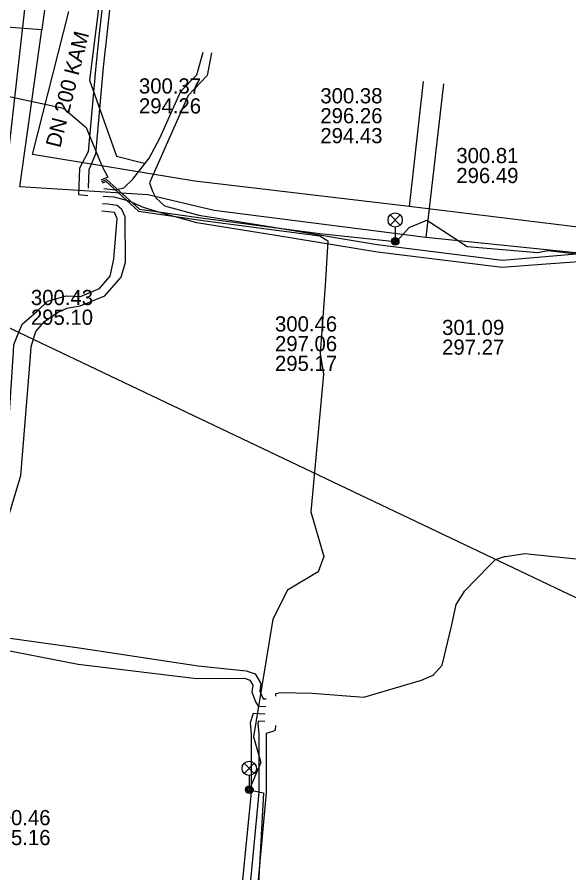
# Model space of a CAD drawing. Extents: x -595540 to -593988, y -1160850 to -1159202.
# Drawn here: x -594323.32 to -594294.25, y -1159649.01 to -1159603.94 of the extents above; entities that cross this region are included whole.
import ezdxf

# ---------------------------------------------------------------- set-up
doc = ezdxf.new("R2010")
doc.units = 0
for name, color, linetype in [('BVK-DESTOVA_trasa sítě', 7, 'Continuous'), ('BVK-SPLASKOVA_trasa sítě', 7, 'Continuous'), ('BVK-VODOVOD_trasa sítě', 7, 'Continuous'), ('CETIN_kabel podzemní', 7, 'Continuous'), ('DESTOVA-NEPROVOZOVANA_popisy', 7, 'Continuous'), ('DESTOVA_trasa neprovozované sítě', 7, 'Continuous'), ('EON-NN_kabel', 7, 'Continuous'), ('SPLASKOVA_neprovozovaná  trasa sítě', 7, 'Continuous'), ('SPLASKOVA_popisy neprovozované sítě', 7, 'Continuous'), ('TSB_kabel VO', 7, 'Continuous'), ('TSB_kolektor', 7, 'Continuous'), ('TSB_lampy VO', 7, 'Continuous')]:
    doc.layers.add(name, color=color, linetype=linetype)

msp = doc.modelspace()

# ---------------------------------------------------------------- linework, layer by layer
at = {"layer": 'BVK-DESTOVA_trasa sítě'}
msp.add_line((-594301.921, -1159607.324), (-594302.67, -1159613.92), dxfattribs=at)
at = {"layer": 'BVK-SPLASKOVA_trasa sítě'}
for p, q in [((-594320.72, -1159595.33), (-594322.02, -1159604.61)), ((-594322.02, -1159604.61), (-594361.83, -1159601.77)), ((-594300.855, -1159607.457), (-594301.78, -1159615.55))]:
    msp.add_line(p, q, dxfattribs=at)
at = {"layer": 'BVK-VODOVOD_trasa sítě'}
msp.add_lwpolyline([(-594378.507, -1159620.224), (-594354.45, -1159605.7), (-594325.406, -1159619.515), (-594279.228, -1159641.482)], dxfattribs=at)
at = {"layer": 'CETIN_kabel podzemní'}
msp.add_lwpolyline([(-594318.23, -1159595.73), (-594318.53, -1159599.43), (-594319.5, -1159607.26), (-594318.08, -1159611.26), (-594316.63, -1159611.63)], dxfattribs=at)
at = {"layer": 'DESTOVA-NEPROVOZOVANA_popisy'}
for p, q in [((-594316.9, -1159609.015), (-594316.9, -1159609.015)), ((-594307.342, -1159610.582), (-594307.342, -1159610.582)), ((-594300.178, -1159612.681), (-594300.178, -1159612.681))]:
    msp.add_line(p, q, dxfattribs=at)
at = {"layer": 'DESTOVA_trasa neprovozované sítě'}
for p, q in [((-594322.5, -1159611.18), (-594320.59, -1159603.64)), ((-594313.96, -1159612.58), (-594322.5, -1159611.18)), ((-594302.67, -1159613.92), (-594313.96, -1159612.58)), ((-594281.42, -1159616.52), (-594302.67, -1159613.92))]:
    msp.add_line(p, q, dxfattribs=at)
at = {"layer": 'EON-NN_kabel'}
for points in [[(-594318.563, -1159600.918), (-594318.993, -1159604.808), (-594319.177, -1159606.531), (-594319.576, -1159611.032), (-594320.027, -1159611.891), (-594320.088, -1159613.276), (-594319.586, -1159613.338)], [(-594318.165, -1159600.958), (-594318.595, -1159604.852), (-594318.779, -1159606.569), (-594319.186, -1159611.155), (-594319.547, -1159611.979), (-594319.567, -1159612.91), (-594319.543, -1159612.912)], [(-594318.744, -1159612.964), (-594318.142, -1159613.032), (-594317.701, -1159612.931), (-594317.222, -1159612.482), (-594316.359, -1159611.361), (-594315.807, -1159610.319), (-594314.687, -1159607.843), (-594313.846, -1159606.974), (-594313.512, -1159605.778)], [(-594313.083, -1159605.826), (-594313.314, -1159607.018), (-594314.299, -1159608.072), (-594316.336, -1159612.663), (-594316.199, -1159613.077), (-594316.015, -1159613.452), (-594315.551, -1159613.877), (-594313.745, -1159614.375), (-594309.7, -1159615.026), (-594304.353, -1159615.912), (-594297.741, -1159616.745), (-594295.489, -1159616.556), (-594292.474, -1159616.287)], [(-594292.24, -1159608.098), (-594291.897, -1159609.553), (-594291.669, -1159610.752), (-594291.461, -1159612.86), (-594291.334, -1159614.457), (-594291.364, -1159615.51), (-594291.436, -1159615.942), (-594291.601, -1159616.243), (-594291.65, -1159616.331), (-594291.838, -1159616.679), (-594292.469, -1159616.733), (-594295.445, -1159616.948), (-594297.756, -1159617.132), (-594304.33, -1159616.311), (-594309.693, -1159615.44), (-594313.853, -1159614.774), (-594315.617, -1159614.291), (-594316.668, -1159613.964), (-594317.413, -1159613.637), (-594318.211, -1159613.426), (-594318.787, -1159613.388)], [(-594324.081, -1159631.308), (-594323.131, -1159628.081), (-594322.62, -1159621.809), (-594322.578, -1159621.291), (-594322.336, -1159620.496), (-594321.873, -1159619.978), (-594321.197, -1159619.497), (-594320.707, -1159619.26), (-594320, -1159619.139), (-594318.705, -1159618.615), (-594317.838, -1159617.634), (-594317.608, -1159616.85), (-594317.618, -1159614.467), (-594317.8, -1159614.065), (-594318.039, -1159613.864), (-594318.532, -1159613.792), (-594318.826, -1159613.777)], [(-594330.792, -1159633.81), (-594330.705, -1159633.332), (-594329.838, -1159633.039), (-594329.088, -1159633.028), (-594328.266, -1159633.038), (-594327.036, -1159633.034), (-594326.337, -1159632.904), (-594325.581, -1159632.465), (-594324.842, -1159631.617), (-594324.626, -1159631.114), (-594323.907, -1159627.688), (-594323.514, -1159621.575), (-594323.489, -1159621.184), (-594323.046, -1159620.11), (-594322.279, -1159619.436), (-594321.711, -1159618.893), (-594320.742, -1159618.616), (-594319.978, -1159618.652), (-594318.976, -1159618.228), (-594318.41, -1159617.583), (-594318.226, -1159616.693), (-594318.05, -1159614.544), (-594318.188, -1159614.236), (-594318.864, -1159614.163)], [(-594309.684, -1159639.701), (-594309.681, -1159639.565), (-594309.445, -1159639.512), (-594307.768, -1159639.544), (-594305.058, -1159639.759), (-594302.012, -1159638.869), (-594301.403, -1159638.599), (-594300.918, -1159638.079), (-594300.414, -1159635.947), (-594300.185, -1159634.879), (-594299.723, -1159634.154), (-594298.451, -1159632.831), (-594298.117, -1159632.499), (-594297.64, -1159632.356), (-594297.581, -1159632.34), (-594296.563, -1159632.192), (-594289.652, -1159632.917), (-594282.445, -1159633.613), (-594274.319, -1159634.543), (-594266.702, -1159635.528), (-594257.843, -1159636.578), (-594256.286, -1159636.763), (-594247.775, -1159638.005), (-594239.656, -1159638.954)], [(-594330.499, -1159634.753), (-594330.314, -1159634.779), (-594330.031, -1159635.01), (-594329.768, -1159635.91), (-594327.24, -1159636.224), (-594324.72, -1159636.503), (-594320.049, -1159637.162), (-594313.773, -1159638.106), (-594311.245, -1159638.371), (-594310.78, -1159638.532), (-594310.475, -1159639.042), (-594310.535, -1159639.439), (-594310.36, -1159639.837), (-594310.199, -1159639.846)], [(-594330.56, -1159635.294), (-594330.479, -1159635.303), (-594330.117, -1159636.29), (-594327.32, -1159637.009), (-594324.807, -1159637.107), (-594320.102, -1159638.01), (-594313.874, -1159638.766), (-594311.345, -1159638.755), (-594311.05, -1159638.86), (-594310.891, -1159639.124), (-594310.945, -1159639.481), (-594310.756, -1159639.995), (-594310.611, -1159640.224), (-594310.221, -1159640.245)], [(-594310.244, -1159640.645), (-594310.884, -1159640.609), (-594311.039, -1159641.105), (-594310.989, -1159641.71), (-594310.991, -1159644.752), (-594312.107, -1159656.119), (-594311.87, -1159656.336), (-594311.581, -1159656.6), (-594311.51, -1159656.62), (-594311.116, -1159656.729), (-594310.586, -1159656.692), (-594309.562, -1159656.431), (-594305.773, -1159656.465), (-594300.776, -1159656.482), (-594299.403, -1159656.317)], [(-594310.266, -1159641.044), (-594310.595, -1159641.026), (-594310.634, -1159641.15), (-594310.589, -1159641.694), (-594310.591, -1159644.771), (-594311.359, -1159652.903)], [(-594309.702, -1159641.253), (-594309.715, -1159641.494), (-594309.843, -1159641.564), (-594310.189, -1159641.678), (-594310.191, -1159644.79), (-594311.181, -1159655.525)]]:
    msp.add_lwpolyline(points, dxfattribs=at)
at = {"layer": 'SPLASKOVA_neprovozovaná  trasa sítě'}
for p, q in [((-594323.18, -1159612.87), (-594322.02, -1159604.61)), ((-594316.44, -1159613.3), (-594323.18, -1159612.87)), ((-594312.93, -1159614.12), (-594316.44, -1159613.3)), ((-594301.78, -1159615.55), (-594312.93, -1159614.12)), ((-594280.74, -1159617.69), (-594301.78, -1159615.55))]:
    msp.add_line(p, q, dxfattribs=at)
at = {"layer": 'SPLASKOVA_popisy neprovozované sítě'}
for p, q in [((-594322.591, -1159618.306), (-594322.591, -1159618.306)), ((-594309.732, -1159619.696), (-594309.732, -1159619.696)), ((-594300.926, -1159619.881), (-594300.926, -1159619.881))]:
    msp.add_line(p, q, dxfattribs=at)
at = {"layer": 'TSB_kabel VO'}
for points in [[(-594323.44, -1159599.9), (-594324.38, -1159607.15), (-594324.01, -1159607.83), (-594323.89, -1159608.08), (-594320.88, -1159608.73), (-594319.68, -1159609.75), (-594318.86, -1159611.78), (-594318.54, -1159612.37), (-594318.911, -1159612.523)], [(-594318.861, -1159612.597), (-594318.61, -1159612.485), (-594316.875, -1159614.053), (-594313.382, -1159614.551), (-594307.362, -1159615.341), (-594303.4, -1159615.75), (-594303.27, -1159615.71), (-594302.66, -1159615.02), (-594301.73, -1159614.63), (-594300.94, -1159615.15), (-594299.6, -1159616.02), (-594295.89, -1159616.34), (-594295.36, -1159616.24), (-594291.99, -1159616.62)], [(-594318.814, -1159612.672), (-594318.634, -1159612.59), (-594316.925, -1159614.167), (-594313.398, -1159614.669), (-594307.378, -1159615.459), (-594306.95, -1159615.72), (-594307.09, -1159618.07), (-594307.35, -1159621.65), (-594307.18, -1159622.74), (-594307.85, -1159630), (-594307.16, -1159632.35), (-594307.45, -1159633.15), (-594309.07, -1159634.12), (-594309.84, -1159635.64), (-594310.578, -1159640.135), (-594310.595, -1159640.237), (-594310.86, -1159641.85), (-594310.47, -1159643.2), (-594311.09, -1159644.63)], [(-594311.09, -1159644.63), (-594310.34, -1159644.79), (-594310.6, -1159649.57)]]:
    msp.add_lwpolyline(points, dxfattribs=at)
at = {"layer": 'TSB_kolektor'}
msp.add_lwpolyline([(-594322.724, -1159601.646), (-594324.266, -1159615.201)], dxfattribs=at)
at = {"layer": 'TSB_lampy VO'}
for p, q in [((-594303.665, -1159614.89), (-594303.135, -1159614.36)), ((-594303.665, -1159614.36), (-594303.135, -1159614.89)), ((-594303.665, -1159614.89), (-594303.135, -1159614.36)), ((-594303.665, -1159614.36), (-594303.135, -1159614.89)), ((-594303.4, -1159615), (-594303.4, -1159615.75)), ((-594303.4, -1159615), (-594303.4, -1159615.75)), ((-594311.355, -1159643.77), (-594310.825, -1159643.24)), ((-594311.355, -1159643.24), (-594310.825, -1159643.77)), ((-594311.355, -1159643.77), (-594310.825, -1159643.24)), ((-594311.355, -1159643.24), (-594310.825, -1159643.77)), ((-594311.09, -1159643.88), (-594311.09, -1159644.63)), ((-594311.09, -1159643.88), (-594311.09, -1159644.63))]:
    msp.add_line(p, q, dxfattribs=at)
for centre, radius in [((-594303.4, -1159614.625), 0.375), ((-594303.4, -1159614.625), 0.375), ((-594303.4, -1159615.75), 0.2), ((-594303.4, -1159615.75), 0.2), ((-594303.4, -1159615.75), 0.145), ((-594303.4, -1159615.75), 0.145), ((-594303.4, -1159615.75), 0.0876), ((-594303.4, -1159615.75), 0.0876), ((-594311.09, -1159643.505), 0.375), ((-594311.09, -1159643.505), 0.375), ((-594311.09, -1159644.63), 0.2), ((-594311.09, -1159644.63), 0.2), ((-594311.09, -1159644.63), 0.145), ((-594311.09, -1159644.63), 0.145), ((-594311.09, -1159644.63), 0.0876), ((-594311.09, -1159644.63), 0.0876)]:
    msp.add_circle(centre, radius, dxfattribs=at)

# ---------------------------------------------------------------- texts
at = {"layer": 'DESTOVA-NEPROVOZOVANA_popisy'}
msp.add_text('DN 200 KAM', height=0.8, rotation=75.8023, dxfattribs=at).set_placement((-594321.05, -1159610.862))
for s, p in [('300.37', (-594316.9, -1159607.965)), ('300.38', (-594307.342, -1159608.482)), ('294.26', (-594316.9, -1159609.015)), ('296.26', (-594307.342, -1159609.532)), ('294.43', (-594307.342, -1159610.582)), ('300.81', (-594300.178, -1159611.631)), ('296.49', (-594300.178, -1159612.681)), ('300.46', (-594324.83, -1159646.5)), ('295.16', (-594324.83, -1159647.55))]:
    msp.add_text(s, height=0.8, dxfattribs=at).set_placement(p)
at = {"layer": 'SPLASKOVA_popisy neprovozované sítě'}
for s, p in [('300.43', (-594322.591, -1159619.106)), ('295.10', (-594322.591, -1159620.146)), ('300.46', (-594309.732, -1159620.496)), ('301.09', (-594300.926, -1159620.681)), ('297.06', (-594309.732, -1159621.536)), ('297.27', (-594300.926, -1159621.721)), ('295.17', (-594309.732, -1159622.576))]:
    msp.add_text(s, height=0.8, dxfattribs=at).set_placement(p)

doc.saveas('drawing.dxf')
